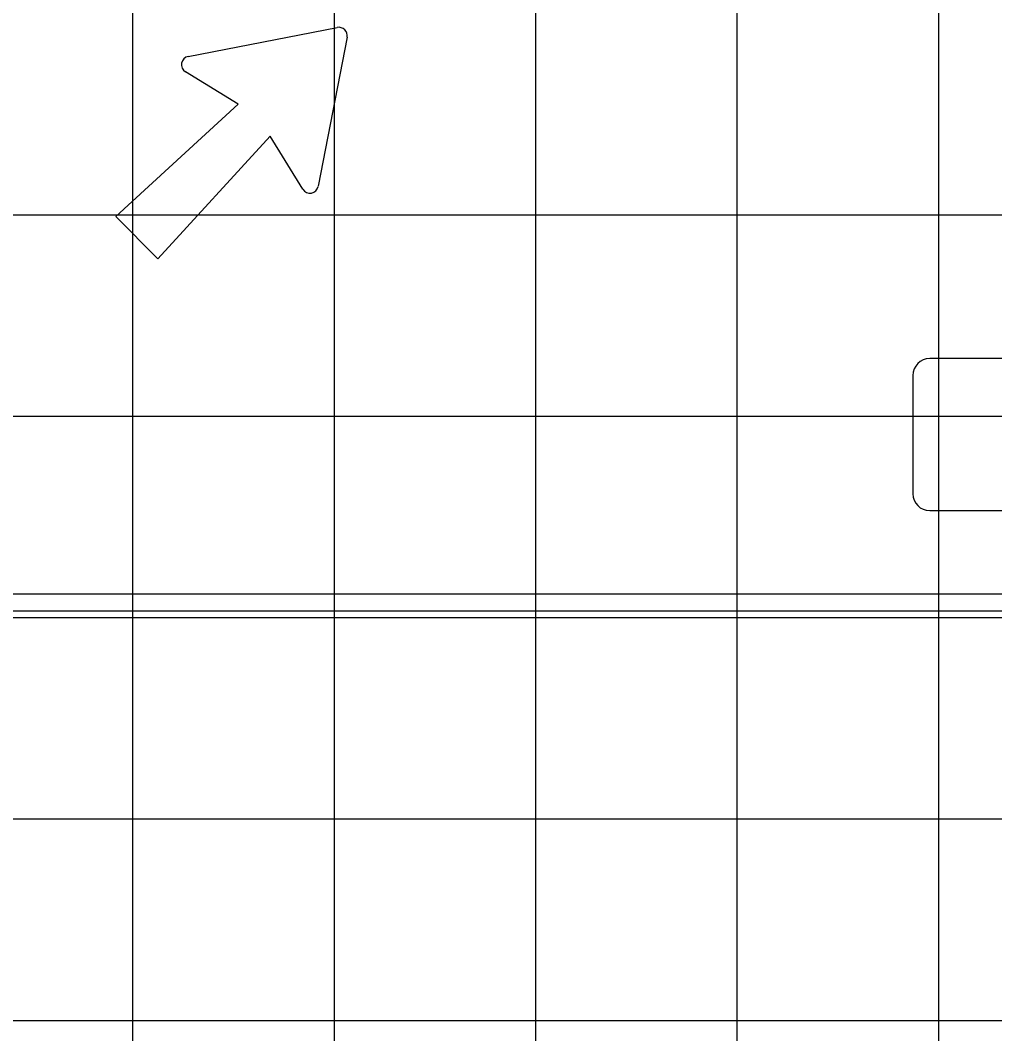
# Model space of a CAD drawing. Extents: x 1797809 to 2198143, y 249608 to 1237864.
# Drawn here: x 2195987.59 to 2195997.26, y 1237283.97 to 1237294.04 of the extents above; entities that cross this region are included whole.
import ezdxf

# ---------------------------------------------------------------- set-up
doc = ezdxf.new("R2010")
doc.units = 0
for name, color, linetype in [('GSBWFILL', 7, 'Continuous'), ('GSCOLORFILL', 7, 'Continuous'), ('GSOUTLINE', 7, 'Continuous'), ('GSSHT', 7, 'Continuous')]:
    doc.layers.add(name, color=color, linetype=linetype)

msp = doc.modelspace()

# ---------------------------------------------------------------- linework, layer by layer
at = {"layer": 'GSBWFILL'}
for points in [[(2195989.255, 1237293.678), (2195990.735, 1237293.965)], [(2195990.833, 1237293.867), (2195990.546, 1237292.388)], [(2195990.393, 1237292.36), (2195990.07, 1237292.886), (2195988.955, 1237291.668), (2195988.536, 1237292.088), (2195989.753, 1237293.203), (2195989.228, 1237293.525)]]:
    msp.add_lwpolyline(points, dxfattribs=at)
for centre, start, end in [((2195990.751, 1237293.883), 349.0223, 100.9777), ((2195989.271, 1237293.596), 100.9777, 238.5155), ((2195990.464, 1237292.403), 211.4845, 349.0223)]:
    msp.add_arc(centre, 0.0834, start, end, dxfattribs=at)
at = {"layer": 'GSCOLORFILL'}
for p, q in [((2196006.285, 1237290.677), (2195996.618, 1237290.677)), ((2195996.451, 1237290.51), (2195996.451, 1237289.335)), ((2195996.618, 1237289.169), (2196006.285, 1237289.169)), ((2196005.956, 1237288.338), (2195985.957, 1237288.338)), ((2195985.957, 1237288.172), (2196005.956, 1237288.172))]:
    msp.add_line(p, q, dxfattribs=at)
for points in [[(2195989.255, 1237293.678), (2195990.735, 1237293.965)], [(2195990.833, 1237293.867), (2195990.546, 1237292.388)], [(2195990.393, 1237292.36), (2195990.07, 1237292.886), (2195988.955, 1237291.668), (2195988.536, 1237292.088), (2195989.753, 1237293.203), (2195989.228, 1237293.525)]]:
    msp.add_lwpolyline(points, dxfattribs=at)
for centre, radius, start, end in [((2195990.751, 1237293.883), 0.0834, 349.0223, 100.9777), ((2195989.271, 1237293.596), 0.0834, 100.9777, 238.5155), ((2195990.464, 1237292.403), 0.0834, 211.4845, 349.0223), ((2195996.618, 1237290.51), 0.167, 90, 180), ((2195996.618, 1237289.335), 0.167, 180, 270)]:
    msp.add_arc(centre, radius, start, end, dxfattribs=at)
at = {"layer": 'GSOUTLINE'}
for points in [[(2195989.255, 1237293.678), (2195990.735, 1237293.965)], [(2195990.833, 1237293.867), (2195990.546, 1237292.388)], [(2195990.393, 1237292.36), (2195990.07, 1237292.886), (2195988.955, 1237291.668), (2195988.536, 1237292.088), (2195989.753, 1237293.203), (2195989.228, 1237293.525)]]:
    msp.add_lwpolyline(points, dxfattribs=at)
for centre, start, end in [((2195990.751, 1237293.883), 349.0223, 100.9777), ((2195989.271, 1237293.596), 100.9777, 238.5155), ((2195990.464, 1237292.403), 211.4845, 349.0223)]:
    msp.add_arc(centre, 0.0834, start, end, dxfattribs=at)
at = {"layer": 'GSSHT'}
for p, q in [((2195988.707, 1237258.106), (2195988.707, 1237318.106)), ((2195990.707, 1237258.106), (2195990.707, 1237318.106)), ((2195992.707, 1237258.106), (2195992.707, 1237318.106)), ((2195994.707, 1237258.106), (2195994.707, 1237318.106)), ((2195996.707, 1237258.106), (2195996.707, 1237318.106)), ((2195924.707, 1237292.106), (2196054.707, 1237292.106)), ((2195924.707, 1237290.106), (2196054.707, 1237290.106)), ((2195924.707, 1237288.106), (2196054.707, 1237288.106)), ((2195924.707, 1237286.106), (2196054.707, 1237286.106)), ((2195924.707, 1237284.106), (2196054.707, 1237284.106))]:
    msp.add_line(p, q, dxfattribs=at)

doc.saveas('drawing.dxf')
